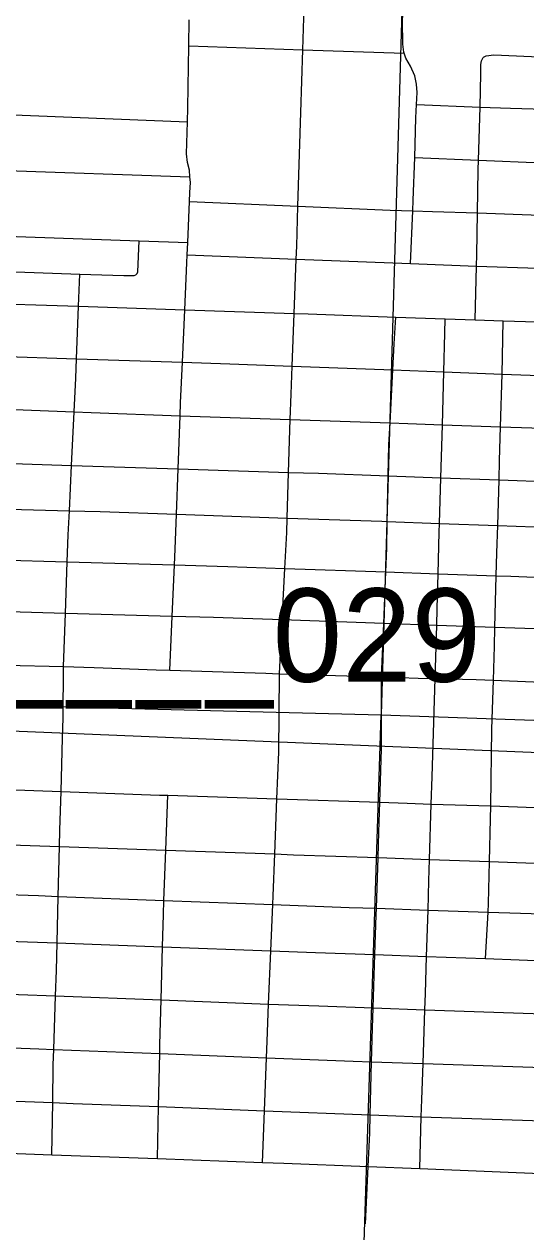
# Model space of a CAD drawing. Extents: x -132.8 to -73.3, y -60 to -26.
# Drawn here: x -124.275 to -123.684, y -49.852 to -48.428 of the extents above; entities that cross this region are included whole.
import ezdxf

# ---------------------------------------------------------------- set-up
doc = ezdxf.new("R2010")
doc.units = 0
for name, color, linetype in [('tdCoCityStreetMajor', 7, 'Continuous'), ('tdCoCityStreetMinor', 7, 'Continuous'), ('tdCoRRCL', 7, 'Continuous'), ('tdCoSectLine', 7, 'Continuous'), ('tdCoStrucPriMaintName', 7, 'Continuous')]:
    doc.layers.add(name, color=color, linetype=linetype)

msp = doc.modelspace()

# ---------------------------------------------------------------- linework, layer by layer
at = {"layer": 'tdCoCityStreetMajor'}
for points in [[(-123.9565, -48.7692), (-123.9541, -48.7051), (-123.9535, -48.69), (-123.9521, -48.6428), (-123.9488, -48.5322), (-123.9463, -48.4584), (-123.9442, -48.3953), (-123.9436, -48.3788), (-123.9433, -48.3427), (-123.9433, -48.3418)], [(-125.0097, -48.7381), (-124.8743, -48.7413), (-124.7301, -48.7446), (-124.7145, -48.7451), (-124.5986, -48.7486), (-124.5103, -48.7513), (-124.4224, -48.7539), (-124.3538, -48.756), (-124.3372, -48.7565), (-124.2105, -48.7608), (-124.0855, -48.7649), (-123.9565, -48.7692)], [(-123.9739, -49.1938), (-123.9707, -49.1305), (-123.9675, -49.0697), (-123.9653, -49.0274), (-123.9648, -49.0103), (-123.9631, -48.9565), (-123.9611, -48.8942), (-123.9601, -48.8644), (-123.9589, -48.8312), (-123.9565, -48.7692)], [(-123.9565, -48.7692), (-123.94, -48.7698), (-123.8367, -48.7734), (-123.7786, -48.7754), (-123.7432, -48.7766), (-123.7104, -48.7778), (-123.6708, -48.7791), (-123.6193, -48.7809), (-123.5994, -48.7816), (-123.5949, -48.7818), (-123.5241, -48.7841), (-123.466, -48.7861), (-123.4547, -48.7865), (-123.3862, -48.7891), (-123.2928, -48.7927), (-123.246, -48.7945), (-123.2153, -48.7955)], [(-125.0246, -49.1658), (-124.9449, -49.1676), (-124.8876, -49.169), (-124.8255, -49.1706), (-124.7402, -49.172), (-124.7292, -49.1723), (-124.6926, -49.173), (-124.6118, -49.1751), (-124.556, -49.1765), (-124.5221, -49.1773), (-124.4497, -49.1789), (-124.4363, -49.1791), (-124.4351, -49.1791), (-124.3848, -49.1797), (-124.3474, -49.1813), (-124.2961, -49.1836), (-124.2284, -49.1854), (-124.1922, -49.1863), (-124.1192, -49.1891), (-124.1032, -49.1896), (-123.99, -49.1932), (-123.9742, -49.1938), (-123.9739, -49.1938)], [(-123.9939, -49.7698), (-123.9916, -49.7089), (-123.9892, -49.6465), (-123.9885, -49.6271), (-123.9867, -49.5832), (-123.984, -49.5204), (-123.9818, -49.4658), (-123.9813, -49.4557), (-123.9794, -49.4063), (-123.9769, -49.3414), (-123.9747, -49.2861), (-123.9739, -49.1938)], [(-123.9739, -49.1938), (-123.9079, -49.196), (-123.8539, -49.1976), (-123.8535, -49.1976), (-123.8105, -49.1989), (-123.7905, -49.1994), (-123.7422, -49.2006), (-123.7218, -49.2015), (-123.665, -49.2039), (-123.6312, -49.2052), (-123.6085, -49.2062), (-123.6081, -49.2062), (-123.5387, -49.209), (-123.5377, -49.2091), (-123.5074, -49.2102), (-123.467, -49.2117), (-123.4053, -49.214), (-123.3964, -49.2142), (-123.3086, -49.2169), (-123.2916, -49.2174), (-123.2394, -49.2194), (-123.2274, -49.2194)], [(-125.0374, -49.7322), (-124.9962, -49.7331), (-124.9013, -49.7365), (-124.7974, -49.7402), (-124.7174, -49.7431), (-124.6298, -49.7464), (-124.5301, -49.7501), (-124.4833, -49.7519), (-124.4539, -49.7529), (-124.4374, -49.7536), (-124.4132, -49.7545), (-124.3913, -49.7553), (-124.3655, -49.7562), (-124.2419, -49.7607), (-124.1175, -49.7653), (-123.9939, -49.7698)], [(-123.9939, -49.7698), (-123.9688, -49.7707), (-123.8693, -49.7747), (-123.8084, -49.7771), (-123.6473, -49.7836), (-123.518, -49.7887), (-123.484, -49.7899), (-123.3263, -49.7952), (-123.2453, -49.7979)]]:
    msp.add_lwpolyline(points, dxfattribs=at)
at = {"layer": 'tdCoCityStreetMinor'}
for p, q in [((-124.0806, -48.4537), (-124.0801, -48.423)), ((-123.8123, -48.5229), (-123.7375, -48.5259)), ((-124.3309, -48.5335), (-124.0823, -48.5434)), ((-123.7393, -48.5885), (-123.7375, -48.5259)), ((-123.8145, -48.5854), (-123.7393, -48.5885)), ((-123.7393, -48.5885), (-123.6643, -48.5916)), ((-124.333, -48.5995), (-124.0793, -48.6081)), ((-124.0819, -48.6856), (-124.0798, -48.6374)), ((-123.8196, -48.7104), (-123.8168, -48.6483)), ((-123.7405, -48.6508), (-123.6668, -48.6532)), ((-124.3352, -48.6765), (-124.139, -48.6835)), ((-124.139, -48.6835), (-124.0819, -48.6856)), ((-124.0826, -48.7002), (-124.0819, -48.6856)), ((-124.3363, -48.7183), (-124.2091, -48.7229)), ((-123.7432, -48.7766), (-123.7417, -48.7133)), ((-123.7417, -48.7133), (-123.6691, -48.7157)), ((-124.3388, -48.8185), (-124.2129, -48.8226)), ((-124.2129, -48.8226), (-124.0882, -48.8266)), ((-123.8434, -48.8982), (-123.8402, -48.8358)), ((-123.8402, -48.8358), (-123.7803, -48.8381)), ((-123.7819, -48.9004), (-123.7803, -48.8381)), ((-123.7803, -48.8381), (-123.7116, -48.8407)), ((-123.7134, -48.9028), (-123.7116, -48.8407)), ((-124.3404, -48.8805), (-124.2156, -48.8853)), ((-124.2187, -48.9484), (-124.2156, -48.8853)), ((-124.0932, -48.9524), (-124.0909, -48.8897)), ((-123.7819, -48.9004), (-123.7134, -48.9028)), ((-123.7134, -48.9028), (-123.6222, -48.906)), ((-124.2212, -49.0019), (-124.2187, -48.9484)), ((-124.2187, -48.9484), (-124.0932, -48.9524)), ((-124.0951, -49.0058), (-124.0932, -48.9524)), ((-123.8468, -49.0143), (-123.8456, -48.9606)), ((-123.8456, -48.9606), (-123.7838, -48.9629)), ((-123.7854, -49.0166), (-123.7838, -48.9629)), ((-123.7838, -48.9629), (-123.7151, -48.9654)), ((-123.7167, -49.019), (-123.7151, -48.9654)), ((-123.7151, -48.9654), (-123.6235, -48.9687)), ((-124.3436, -48.9987), (-124.2212, -49.0019)), ((-123.8468, -49.0143), (-123.7854, -49.0166)), ((-123.7167, -49.019), (-123.6248, -49.0224)), ((-124.3451, -49.0587), (-124.2238, -49.0621)), ((-124.2261, -49.1228), (-124.2238, -49.0621)), ((-124.2238, -49.0621), (-124.0974, -49.0656)), ((-124.1002, -49.1263), (-124.0974, -49.0656)), ((-123.851, -49.1347), (-123.8486, -49.0739)), ((-123.8486, -49.0739), (-123.7869, -49.076)), ((-123.7869, -49.076), (-123.7184, -49.0784)), ((-123.72, -49.1393), (-123.7184, -49.0784)), ((-124.2261, -49.1228), (-124.3455, -49.1194)), ((-124.1002, -49.1263), (-124.2261, -49.1228)), ((-124.1032, -49.1896), (-124.1002, -49.1263)), ((-123.7886, -49.1369), (-123.851, -49.1347)), ((-123.72, -49.1393), (-123.7886, -49.1369)), ((-124.35, -49.3282), (-124.2312, -49.3326)), ((-124.1079, -49.4019), (-124.1055, -49.3371)), ((-123.7971, -49.4128), (-123.7951, -49.3474)), ((-123.7951, -49.3474), (-123.7249, -49.3497)), ((-123.7249, -49.3497), (-123.634, -49.3528)), ((-124.2344, -49.4563), (-124.233, -49.3976)), ((-124.233, -49.3976), (-124.1079, -49.4019)), ((-124.11, -49.461), (-124.1079, -49.4019)), ((-123.8596, -49.4703), (-123.8577, -49.4106)), ((-123.8577, -49.4106), (-123.7971, -49.4128)), ((-123.7971, -49.4128), (-123.7263, -49.4153)), ((-123.7263, -49.4153), (-123.6361, -49.4185)), ((-124.2358, -49.5112), (-124.2344, -49.4563)), ((-124.2344, -49.4563), (-124.11, -49.461)), ((-123.8596, -49.4703), (-123.7988, -49.4724)), ((-123.8005, -49.527), (-123.7988, -49.4724)), ((-123.7988, -49.4724), (-123.7281, -49.4748)), ((-123.7309, -49.5296), (-123.7281, -49.4748)), ((-123.7281, -49.4748), (-123.6379, -49.4779)), ((-124.2358, -49.5112), (-124.1116, -49.5158)), ((-124.1132, -49.5783), (-124.1116, -49.5158)), ((-123.8634, -49.5877), (-123.8613, -49.5248)), ((-123.8613, -49.5248), (-123.8005, -49.527)), ((-123.8005, -49.527), (-123.7309, -49.5296)), ((-123.7309, -49.5296), (-123.6396, -49.5329)), ((-124.2398, -49.6367), (-124.2377, -49.5736)), ((-124.2377, -49.5736), (-124.1132, -49.5783)), ((-123.8634, -49.5877), (-123.8024, -49.5898)), ((-123.8047, -49.6533), (-123.8024, -49.5898)), ((-123.8024, -49.5898), (-123.6414, -49.5954)), ((-124.2398, -49.6367), (-124.1148, -49.6416)), ((-124.1162, -49.7041), (-124.1148, -49.6416)), ((-123.8669, -49.7137), (-123.8653, -49.6513)), ((-123.8653, -49.6513), (-123.8047, -49.6533)), ((-123.8047, -49.6533), (-123.6432, -49.6586)), ((-124.3636, -49.6946), (-124.241, -49.6993)), ((-124.2419, -49.7607), (-124.241, -49.6993)), ((-124.1175, -49.7653), (-124.1162, -49.7041)), ((-123.8084, -49.7771), (-123.8067, -49.7159)), ((-123.8067, -49.7159), (-123.6452, -49.7216))]:
    msp.add_line(p, q, dxfattribs=at)
for points in [[(-123.8271, -48.4625), (-123.8275, -48.4613), (-123.8283, -48.4517), (-123.8288, -48.4248), (-123.8278, -48.3999)], [(-124.0823, -48.5434), (-124.0818, -48.527), (-124.0806, -48.4537)], [(-124.0806, -48.4537), (-123.9463, -48.4584), (-123.8271, -48.4625)], [(-123.8123, -48.5229), (-123.8117, -48.5089), (-123.8125, -48.499), (-123.8145, -48.4892), (-123.8194, -48.4778), (-123.8251, -48.4682), (-123.8271, -48.4625)], [(-123.7375, -48.5259), (-123.7364, -48.4862), (-123.7364, -48.4758), (-123.7357, -48.4716), (-123.7337, -48.4674), (-123.7333, -48.4672), (-123.7302, -48.4655), (-123.7211, -48.4642), (-123.6593, -48.467)], [(-123.8145, -48.5854), (-123.813, -48.5387), (-123.8123, -48.5229)], [(-123.7375, -48.5259), (-123.7015, -48.5274), (-123.6616, -48.5284)], [(-124.0793, -48.6081), (-124.0798, -48.6002), (-124.082, -48.5913), (-124.0835, -48.581), (-124.0823, -48.5434)], [(-123.8168, -48.6483), (-123.8162, -48.6356), (-123.8145, -48.5854)], [(-123.7405, -48.6508), (-123.7396, -48.6001), (-123.7393, -48.5885)], [(-124.0798, -48.6374), (-124.0793, -48.6266), (-124.0788, -48.6148), (-124.0793, -48.6081)], [(-124.0798, -48.6374), (-123.9521, -48.6428), (-123.8435, -48.6474), (-123.8168, -48.6483)], [(-123.8168, -48.6483), (-123.7934, -48.6491), (-123.7405, -48.6508)], [(-123.7417, -48.7133), (-123.7413, -48.7), (-123.7405, -48.6508)], [(-124.2091, -48.7229), (-124.1961, -48.7234), (-124.1574, -48.7246), (-124.1483, -48.7246), (-124.1451, -48.7244), (-124.1432, -48.7238), (-124.1414, -48.7223), (-124.1407, -48.7202), (-124.139, -48.6835)], [(-124.0882, -48.8266), (-124.0855, -48.7649), (-124.083, -48.7097), (-124.0826, -48.7002)], [(-124.0826, -48.7002), (-123.9541, -48.7051), (-123.8196, -48.7104)], [(-124.2129, -48.8226), (-124.2105, -48.7608), (-124.2091, -48.7229)], [(-123.8196, -48.7104), (-123.7707, -48.7123), (-123.7417, -48.7133)], [(-123.8402, -48.8358), (-123.8386, -48.8052), (-123.8367, -48.7734)], [(-123.7803, -48.8381), (-123.7791, -48.7926), (-123.7786, -48.7754)], [(-123.7116, -48.8407), (-123.711, -48.8198), (-123.7104, -48.7778)], [(-124.2156, -48.8853), (-124.2137, -48.8453), (-124.2129, -48.8226)], [(-124.0909, -48.8897), (-124.0904, -48.8744), (-124.0882, -48.8266)], [(-124.0882, -48.8266), (-124.0324, -48.8284), (-123.9589, -48.8312), (-123.8402, -48.8358)], [(-123.7116, -48.8407), (-123.6454, -48.8432), (-123.6208, -48.8441)], [(-124.2156, -48.8853), (-124.1956, -48.8861), (-124.0909, -48.8897)], [(-124.0909, -48.8897), (-123.9611, -48.8942), (-123.8434, -48.8982)], [(-123.8456, -48.9606), (-123.8448, -48.9241), (-123.8434, -48.8982)], [(-123.8434, -48.8982), (-123.8227, -48.899), (-123.7819, -48.9004)], [(-123.7838, -48.9629), (-123.7823, -48.9135), (-123.7819, -48.9004)], [(-123.7151, -48.9654), (-123.7145, -48.9424), (-123.7134, -48.9028)], [(-124.3421, -48.9436), (-124.2767, -48.9466), (-124.2187, -48.9484)], [(-124.0932, -48.9524), (-123.9631, -48.9565), (-123.928, -48.9576), (-123.8456, -48.9606)], [(-124.2238, -49.0621), (-124.2226, -49.03), (-124.2212, -49.0019)], [(-124.2212, -49.0019), (-124.185, -49.0028), (-124.0951, -49.0058)], [(-124.0974, -49.0656), (-124.0966, -49.0471), (-124.0951, -49.0058)], [(-124.0951, -49.0058), (-123.9648, -49.0103), (-123.8531, -49.0141), (-123.8468, -49.0143)], [(-123.8486, -49.0739), (-123.8475, -49.0459), (-123.8468, -49.0143)], [(-123.7869, -49.076), (-123.7857, -49.0269), (-123.7854, -49.0166)], [(-123.7854, -49.0166), (-123.7167, -49.019), (-123.7167, -49.019)], [(-123.7184, -49.0784), (-123.7177, -49.0514), (-123.7167, -49.019)], [(-124.0974, -49.0656), (-124.0348, -49.0674), (-123.9675, -49.0697), (-123.8486, -49.0739)], [(-123.7886, -49.1369), (-123.788, -49.1169), (-123.7869, -49.076)], [(-123.7184, -49.0784), (-123.7014, -49.079), (-123.6262, -49.0818)], [(-124.2312, -49.3326), (-124.2294, -49.2694), (-124.2288, -49.2463), (-124.2284, -49.1854), (-124.2261, -49.1228)], [(-123.851, -49.1347), (-123.9707, -49.1305), (-124.0516, -49.1277), (-124.1002, -49.1263)], [(-123.8557, -49.3453), (-123.8536, -49.2827), (-123.8535, -49.1976), (-123.851, -49.1347)], [(-123.7951, -49.3474), (-123.7941, -49.3154), (-123.7905, -49.1994), (-123.7886, -49.1369)], [(-123.7249, -49.3497), (-123.7236, -49.2593), (-123.7218, -49.2015), (-123.7206, -49.1614), (-123.72, -49.1393)], [(-123.6286, -49.1425), (-123.6846, -49.1405), (-123.72, -49.1393)], [(-124.233, -49.3976), (-124.2325, -49.3782), (-124.2312, -49.3326)], [(-124.2312, -49.3326), (-124.1153, -49.3368), (-124.1055, -49.3371)], [(-124.1055, -49.3371), (-123.9769, -49.3414), (-123.8557, -49.3453)], [(-123.8577, -49.4106), (-123.8568, -49.3806), (-123.8557, -49.3453)], [(-123.8557, -49.3453), (-123.8233, -49.3464), (-123.7951, -49.3474)], [(-123.7263, -49.4153), (-123.7251, -49.3648), (-123.7249, -49.3497)], [(-124.3526, -49.3933), (-124.314, -49.3948), (-124.233, -49.3976)], [(-124.1079, -49.4019), (-123.9794, -49.4063), (-123.9574, -49.4071), (-123.8577, -49.4106)], [(-123.7988, -49.4724), (-123.7978, -49.438), (-123.7971, -49.4128)], [(-123.7281, -49.4748), (-123.7275, -49.4645), (-123.7263, -49.4153)], [(-124.3547, -49.4522), (-124.2578, -49.4554), (-124.2344, -49.4563)], [(-124.1116, -49.5158), (-124.1106, -49.4776), (-124.11, -49.461)], [(-124.11, -49.461), (-123.9818, -49.4658), (-123.8918, -49.4692), (-123.8596, -49.4703)], [(-123.8613, -49.5248), (-123.8598, -49.4785), (-123.8596, -49.4703)], [(-124.3567, -49.5068), (-124.3174, -49.5083), (-124.2358, -49.5112)], [(-124.2377, -49.5736), (-124.2367, -49.5437), (-124.2358, -49.5112)], [(-124.1116, -49.5158), (-123.984, -49.5204), (-123.9312, -49.5223), (-123.8613, -49.5248)], [(-123.8024, -49.5898), (-123.8018, -49.5709), (-123.8005, -49.527)], [(-124.3591, -49.569), (-124.2815, -49.5719), (-124.2377, -49.5736)], [(-124.1148, -49.6416), (-124.1146, -49.631), (-124.1132, -49.5783)], [(-124.1132, -49.5783), (-123.9867, -49.5832), (-123.9276, -49.5854), (-123.8634, -49.5877)], [(-123.8653, -49.6513), (-123.8642, -49.6114), (-123.8634, -49.5877)], [(-124.3615, -49.632), (-124.2573, -49.636), (-124.2398, -49.6367)], [(-124.241, -49.6993), (-124.2404, -49.6547), (-124.2398, -49.6367)], [(-124.1148, -49.6416), (-123.9892, -49.6465), (-123.8869, -49.6505), (-123.8653, -49.6513)], [(-123.8067, -49.7159), (-123.8062, -49.6955), (-123.8047, -49.6533)], [(-124.241, -49.6993), (-124.2169, -49.7002), (-124.1162, -49.7041)], [(-124.1162, -49.7041), (-123.9916, -49.7089), (-123.8669, -49.7137)], [(-123.8726, -49.8422), (-123.8693, -49.7747), (-123.8674, -49.7354), (-123.8669, -49.7137)], [(-123.8669, -49.7137), (-123.8465, -49.7145), (-123.8067, -49.7159)]]:
    msp.add_lwpolyline(points, dxfattribs=at)
at = {"layer": 'tdCoRRCL'}
msp.add_lwpolyline([(-125.1231, -49.2271), (-123.1512, -49.3077)], dxfattribs=at)
at = {"layer": 'tdCoSectLine'}
for points in [[(-123.8247, -48.2375), (-123.8539, -49.2423)], [(-124.86, -49.2168), (-123.8539, -49.2423)], [(-123.8866, -50.2548), (-123.8539, -49.2423)], [(-123.8539, -49.2423), (-122.8527, -49.2774)]]:
    msp.add_lwpolyline(points, dxfattribs=at)

# ---------------------------------------------------------------- texts
at = {"layer": 'tdCoStrucPriMaintName'}
msp.add_text('78____029', height=0.11, dxfattribs=at).set_placement((-124.4727, -49.2033))
msp.add_text('78____029', height=0.11, dxfattribs=at).set_placement((-124.4727, -49.2033))

doc.saveas('drawing.dxf')
